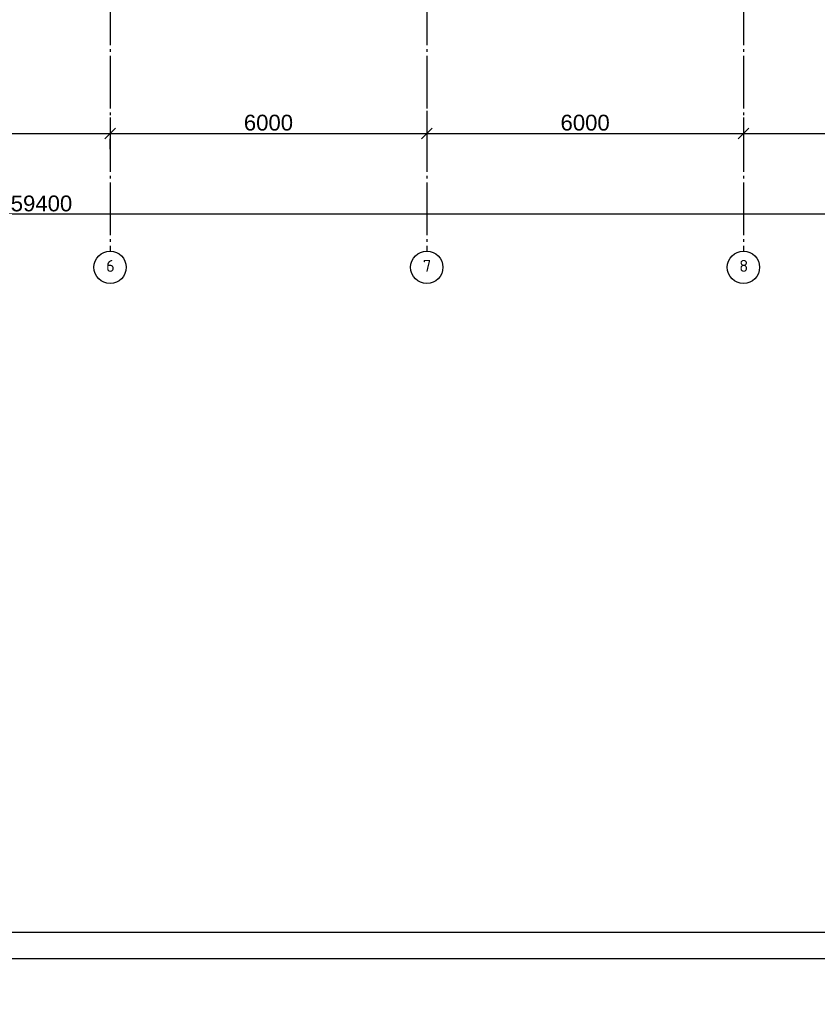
# Model space of a CAD drawing. Header units: millimetres. Extents: x -33345 to 4712671, y -3392 to 121473.
# Tile 505 of 656: x 2457200 to 2472312, y 43634 to 62293. Entities that reach past the tile are written whole.
import ezdxf

# ---------------------------------------------------------------- set-up
doc = ezdxf.new("R2010")
doc.units = ezdxf.units.MM
doc.linetypes.add('CENTER2', pattern=[28.575, 19.05, -3.175, 3.175, -3.175])
doc.linetypes.add('ГОСТ 2.303 5', pattern=[24, 20, -1.5, 1, -1.5])
doc.layers.add('0.25', color=7, linetype='Continuous', lineweight=25)
doc.layers.add('ACO-текст', color=7, linetype='Continuous', lineweight=20)
doc.layers.add('00-Axes', color=1, linetype='CENTER2')
doc.styles.add('ISO', font='isocpeui.ttf')
doc.styles.add('ISOCPEUR_1.00', font='isocpeui.ttf')
doc.styles.add('RUSS', font='RUSS.shx', dxfattribs={"width": 0.8, "oblique": 15, "height": 250})
doc.styles.get("Standard").update_dxf_attribs({"font": 'arial.ttf'})
doc.dimstyles.new('ISO-25$0', dxfattribs={"dimtxt": 300, "dimasz": 200, "dimexe": 100, "dimexo": 300, "dimgap": 50, "dimtad": 1, "dimdec": 0, "dimtxsty": 'Standard', "dimblk": 'OBLIQUE', "dimcen": 250, "dimadec": 0, "dimazin": 0, "dimtfac": 1, "dimtdec": 0, "dimtmove": 0, "dimatfit": 3, "dimldrblk": 'OBLIQUE', "dimfxl": 1.25, "dimarcsym": 0})

# ---------------------------------------------------------------- blocks, each defined once
blk = doc.blocks.new('*U282')
at = {"layer": '0.25', "color": 5, "linetype": 'Continuous', "lineweight": 25, "ltscale": 100}
blk.add_lwpolyline([(-72619, 0), (0, 0), (0, 42000), (-72619, 42000), (-72619, 0)], dxfattribs=at)
at = {"layer": '0.25', "color": 7, "linetype": 'Continuous', "lineweight": 30, "ltscale": 100}
blk.add_lwpolyline([(-70619, 500), (-500, 500), (-500, 41500), (-70619, 41500), (-70619, 500)], dxfattribs=at)
blk = doc.blocks.new('_Oblique')
at = {"color": 0, "linetype": 'ByBlock', "lineweight": -2}
blk.add_line((-0.5, -0.5), (0.5, 0.5), dxfattribs=at)
blk = doc.blocks.new('*D2864')
at = {"color": 0, "lineweight": -2, "transparency": 16777216}
for p, q in [((2451913, 60437), (2451913, 60237)), ((2458913, 60437), (2458913, 60237)), ((2451913, 60137), (2458913, 60137))]:
    blk.add_line(p, q, dxfattribs=at)
at = {"layer": 'Defpoints', "color": 0, "transparency": 16777216}
for p in [(2451913, 60137), (2458913, 60137), (2458913, 60137)]:
    blk.add_point(p, dxfattribs=at)
at = {"color": 0, "lineweight": -2, "transparency": 16777216, "xscale": 200, "yscale": 200, "zscale": 200, "rotation": 180}
blk.add_blockref('_Oblique', (2451913, 60137), dxfattribs=at)
at = {"color": 0, "lineweight": -2, "transparency": 16777216, "xscale": 200, "yscale": 200, "zscale": 200}
blk.add_blockref('_Oblique', (2458913, 60137), dxfattribs=at)
at = {"color": 0, "lineweight": 0, "transparency": 16777216, "insert": (2455413, 60340), "char_height": 300, "attachment_point": 5}
blk.add_mtext('7000', dxfattribs=at)
blk = doc.blocks.new('*D1398')
at = {"color": 0, "lineweight": -2, "transparency": 16777216}
for p, q in [((2464913, 60568), (2464913, 60037)), ((2458913, 60137), (2464913, 60137)), ((2458913, 59837), (2458913, 60037))]:
    blk.add_line(p, q, dxfattribs=at)
at = {"layer": 'Defpoints', "color": 0, "transparency": 16777216}
for p in [(2464913, 60868), (2458913, 60137), (2464913, 60137)]:
    blk.add_point(p, dxfattribs=at)
at = {"color": 0, "lineweight": -2, "transparency": 16777216, "xscale": 200, "yscale": 200, "zscale": 200, "rotation": 180}
blk.add_blockref('_Oblique', (2458913, 60137), dxfattribs=at)
at = {"color": 0, "lineweight": -2, "transparency": 16777216, "xscale": 200, "yscale": 200, "zscale": 200}
blk.add_blockref('_Oblique', (2464913, 60137), dxfattribs=at)
at = {"color": 0, "lineweight": 0, "transparency": 16777216, "insert": (2461913, 60340), "char_height": 300, "attachment_point": 5}
blk.add_mtext('6000', dxfattribs=at)
blk = doc.blocks.new('*D2865')
at = {"color": 0, "lineweight": -2, "transparency": 16777216}
for p, q in [((2464913, 60437), (2464913, 60237)), ((2470913, 60437), (2470913, 60237)), ((2464913, 60137), (2470913, 60137))]:
    blk.add_line(p, q, dxfattribs=at)
at = {"layer": 'Defpoints', "color": 0, "transparency": 16777216}
for p in [(2464913, 60137), (2470913, 60137), (2470913, 60137)]:
    blk.add_point(p, dxfattribs=at)
at = {"color": 0, "lineweight": -2, "transparency": 16777216, "xscale": 200, "yscale": 200, "zscale": 200, "rotation": 180}
blk.add_blockref('_Oblique', (2464913, 60137), dxfattribs=at)
at = {"color": 0, "lineweight": -2, "transparency": 16777216, "xscale": 200, "yscale": 200, "zscale": 200}
blk.add_blockref('_Oblique', (2470913, 60137), dxfattribs=at)
at = {"color": 0, "lineweight": 0, "transparency": 16777216, "insert": (2467913, 60340), "char_height": 300, "attachment_point": 5}
blk.add_mtext('6000', dxfattribs=at)
blk = doc.blocks.new('*D2866')
at = {"color": 0, "lineweight": -2, "transparency": 16777216}
for p, q in [((2470913, 60437), (2470913, 60237)), ((2475313, 60437), (2475313, 60237)), ((2470913, 60137), (2475313, 60137))]:
    blk.add_line(p, q, dxfattribs=at)
at = {"layer": 'Defpoints', "color": 0, "transparency": 16777216}
for p in [(2470913, 60137), (2475313, 60137), (2475313, 60137)]:
    blk.add_point(p, dxfattribs=at)
at = {"color": 0, "lineweight": -2, "transparency": 16777216, "xscale": 200, "yscale": 200, "zscale": 200, "rotation": 180}
blk.add_blockref('_Oblique', (2470913, 60137), dxfattribs=at)
at = {"color": 0, "lineweight": -2, "transparency": 16777216, "xscale": 200, "yscale": 200, "zscale": 200}
blk.add_blockref('_Oblique', (2475313, 60137), dxfattribs=at)
at = {"color": 0, "lineweight": 0, "transparency": 16777216, "insert": (2473113, 60340), "char_height": 300, "attachment_point": 5}
blk.add_mtext('4400', dxfattribs=at)
blk = doc.blocks.new('*D1399')
at = {"color": 0, "lineweight": -2, "transparency": 16777216}
for p, q in [((2427913, 58906), (2427913, 58706)), ((2487313, 58906), (2487313, 58706)), ((2487313, 58606), (2427913, 58606))]:
    blk.add_line(p, q, dxfattribs=at)
at = {"layer": 'Defpoints', "color": 0, "transparency": 16777216}
for p in [(2427913, 58606), (2427913, 58606), (2487313, 58606)]:
    blk.add_point(p, dxfattribs=at)
at = {"color": 0, "lineweight": -2, "transparency": 16777216, "xscale": 200, "yscale": 200, "zscale": 200, "rotation": 180}
blk.add_blockref('_Oblique', (2427913, 58606), dxfattribs=at)
at = {"color": 0, "lineweight": -2, "transparency": 16777216, "xscale": 200, "yscale": 200, "zscale": 200}
blk.add_blockref('_Oblique', (2487313, 58606), dxfattribs=at)
at = {"color": 0, "lineweight": 0, "transparency": 16777216, "insert": (2457613, 58809), "char_height": 300, "attachment_point": 5}
blk.add_mtext('59400', dxfattribs=at)

msp = doc.modelspace()

# ---------------------------------------------------------------- linework, layer by layer
at = {"layer": '00-Axes', "color": 251, "linetype": 'ГОСТ 2.303 5', "ltscale": 50, "true_color": 0x636466, "elevation": 1359241.496}
for points in [[(2458913.195, 80810.219), (2458913.195, 57906.293)], [(2464913.195, 80810.219), (2464913.195, 57906.293)], [(2470913.195, 80810.219), (2470913.195, 57906.293)]]:
    msp.add_lwpolyline(points, dxfattribs=at)
at = {"layer": '00-Axes', "color": 219, "linetype": 'ByBlock', "ltscale": 100, "true_color": 0x642165}
for centre in [(2458913.195, 57600.333, 1359241.496), (2464913.195, 57600.333, 1359241.496), (2470913.195, 57600.333, 1359241.496)]:
    msp.add_circle(centre, 305.96, dxfattribs=at)

# ---------------------------------------------------------------- block references
at = {"layer": '0.25', "ltscale": 100, "transparency": 33554687}
msp.add_blockref('*U282', (2491671.166, 44501.326, 1359241.5), dxfattribs=at)

# ---------------------------------------------------------------- texts
at = {"insert": (351439.431, 62275.551), "char_height": 500, "width": 9875.6458, "attachment_point": 1, "style": 'ISO'}
msp.add_mtext('\\pi4343.31532;{\\LА-А\\P\\pi0;Армирование приямка. M 1:20}', dxfattribs=at)
at = {"layer": '00-Axes', "color": 219, "linetype": 'ByBlock', "ltscale": 100, "true_color": 0x642165, "char_height": 226.05869, "attachment_point": 1, "style": 'ISOCPEUR_1.00'}
for s, insert in [('\\pxqc;{\\fISOCPEUR|b0|i0|c204|p34;6}', (2458532.029, 57740.138, 1359241.496)), ('\\pxqc;{\\fISOCPEUR|b0|i0|c204|p34;7}', (2464532.029, 57740.138, 1359241.496)), ('\\pxqc;{\\fISOCPEUR|b0|i0|c204|p34;8}', (2470532.029, 57740.138, 1359241.496))]:
    msp.add_mtext_dynamic_manual_height_columns(s, width=772.47909, gutter_width=706.433, heights=[0], dxfattribs=dict(at, insert=insert))
at = {"layer": 'ACO-текст', "char_height": 300, "width": 18353.93755, "attachment_point": 1, "line_spacing_factor": 1.2, "style": 'RUSS'}
for insert in [(2303467.004, 70189.721, 1359241.5), (2345467.004, 70189.721, 1359241.5), (2379948.602, 52528.649)]:
    msp.add_mtext('\\A1;\\pi-600,l600,t600;1.^IОбщие указания см. на л. КЖ-\\P2.^ICтыки рабочей арматуры должны быть выполнены согласно "Детали А" (сварное соединение {\\A0;L\\H0.7x;\\S^ н;}=dх10х1.3), где d-диаметр рабочей арматуры колонны. Для d=28А400, {\\A0;L\\H0.7x;\\S^ н;}=364мм. Стыки необходимо размещать вне зоны действия максимальных усилий, согласно (КМК 2.01.03-96). Допускается двусторонние швы длиной 4хd{\\H0.7x;\\S^ н;} для соединения арматуры классов А240, А300, А400.\\P3.^IСоединения пересечений стержней арматуры выполнять вязаными стальной отожженной проволокой d=0.8-1.0мм. Применение ручной электродуговой сварки не допускается! \\P{\\A0;4.^IОпалубку колонн снимать после набора прочности бетона не менее \\fISOCPEUR|b0|i1|c238|p34;70%\\fISOCPEUR|b0|i1|c204|p34;.\\P}5.^IКолонны замаркированы на л. КЖ-__\\P6.^IЗакладные детали МН1 учтены в расходе на л. КЖ-__  Ориентацию закладных деталей уточнять по месту - располагать только со стороны примыкания кирпичных стен.', dxfattribs=dict(at, insert=insert))
at = {"layer": 'ACO-текст', "insert": (2411663.702, 51383.739), "char_height": 270, "width": 5714.87896, "attachment_point": 1, "style": 'RUSS'}
msp.add_mtext('\\pi603.34;Размеры хомутов даны по \\P\\pi1278.9;внутренним граням', dxfattribs=at)

# ---------------------------------------------------------------- dimensions: what is measured, and where the dimension line sits
at = {"color": 18, "lineweight": 0, "true_color": 0x000000}
for base, p1, p2, picture, middle in [((2464913.195, 60137.195, 1359241.496), (2458913.195, 60137.195, 1359241.496), (2464913.195, 60868.097, 1359241.496), '*D1398', (2461913.195, 60340.367, 1359241.496)), ((2458913.195, 60137.195, 1359241.496), (2451913.195, 60137.195, 1359241.496), (2458913.195, 60137.195, 1359241.496), '*D2864', (2455413.195, 60340.367, 1359241.496)), ((2470913.195, 60137.195, 1359241.496), (2464913.195, 60137.195, 1359241.496), (2470913.195, 60137.195, 1359241.496), '*D2865', (2467913.195, 60340.367, 1359241.496)), ((2475313.195, 60137.195, 1359241.496), (2470913.195, 60137.195, 1359241.496), (2475313.195, 60137.195, 1359241.496), '*D2866', (2473113.195, 60340.367, 1359241.496)), ((2427913.195, 58606.293, 1359241.496), (2487313.195, 58606.293, 1359241.496), (2427913.195, 58606.293, 1359241.496), '*D1399', (2457613.195, 58809.465, 1359241.496))]:
    dim = msp.add_linear_dim(base=base, p1=p1, p2=p2, dimstyle='ISO-25$0', dxfattribs=at)
    dim.commit()
    dim.dimension.update_dxf_attribs({"geometry": picture, "text_midpoint": middle})

doc.saveas('drawing.dxf')
